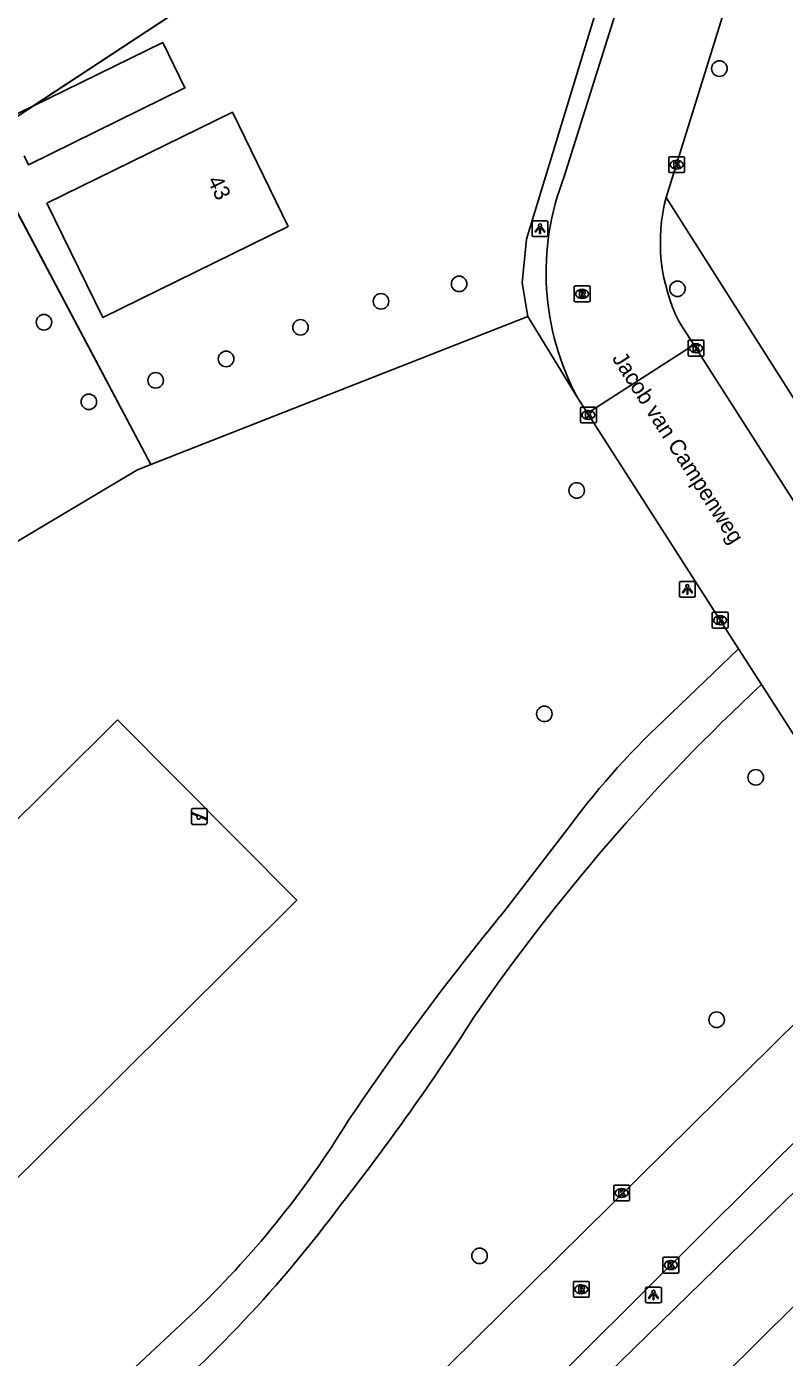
# Model space of a CAD drawing. Extents: x 159353 to 160616, y 385893 to 387321.
# Drawn here: x 159429.3 to 159477, y 386387.2 to 386470.9 of the extents above; entities that cross this region are included whole.
import ezdxf

# ---------------------------------------------------------------- set-up
doc = ezdxf.new("R2010")
doc.units = 0
for name, color, linetype in [('IMGEO_Boom', 7, 'Continuous'), ('IMGEO_Groenvoorziening', 7, 'Continuous'), ('IMGEO_Hek', 7, 'Continuous'), ('IMGEO_Kolk', 7, 'Continuous'), ('IMGEO_Lichtpunt', 7, 'Continuous'), ('IMGEO_Openbare_ruimte_label', 7, 'Continuous'), ('IMGEO_Pand', 7, 'Continuous'), ('IMGEO_Pand_nummerreeks', 7, 'Continuous'), ('IMGEO_Rijbaan_lokaal_gesloten', 7, 'Continuous'), ('IMGEO_Rijbaan_lokaal_open', 7, 'Continuous'), ('IMGEO_Rioolput', 7, 'Continuous'), ('IMGEO_Speelvoorziening', 7, 'Continuous'), ('IMGEO_Voetpad_halfverhard', 7, 'Continuous'), ('IMGEO_Voetpad_open', 7, 'Continuous')]:
    doc.layers.add(name, color=color, linetype=linetype)

msp = doc.modelspace()

# ---------------------------------------------------------------- linework, layer by layer
at = {"layer": 'IMGEO_Boom'}
for centre in [(159472.915, 386468.307), (159456.53, 386454.763), (159451.612, 386453.662), (159470.274, 386454.45), (159430.395, 386452.348), (159446.545, 386452.028), (159441.861, 386450.04), (159437.427, 386448.69), (159433.222, 386447.34), (159463.931, 386441.762), (159461.895, 386427.707), (159475.202, 386423.71), (159472.742, 386408.458), (159457.814, 386393.603)]:
    msp.add_circle(centre, 0.489, dxfattribs=at)
at = {"layer": 'IMGEO_Groenvoorziening'}
for points in [[(159429.657, 386465.92), (159465.501, 386489.478), (159466.443, 386489.251)], [(159460.866, 386452.718), (159460.504, 386454.825), (159460.775, 386457.568), (159468.819, 386484.003), (159468.978, 386484.923), (159468.942, 386485.857), (159468.528, 386487.192), (159467.722, 386488.334), (159467.005, 386488.931), (159466.443, 386489.251)], [(159437.125, 386443.389), (159427.415, 386461.686)], [(159437.125, 386443.389), (159450.601, 386448.684), (159460.866, 386452.718)], [(159463.993, 386447.575), (159460.866, 386452.718)], [(159382.354, 386376.783), (159407.698, 386393.628), (159393.962, 386414.948), (159392.607, 386417.051), (159436.243, 386443.042), (159437.125, 386443.389)], [(159423.629, 386393.448), (159412.352, 386404.799), (159435.027, 386427.328), (159446.304, 386415.977), (159423.629, 386393.448)]]:
    msp.add_lwpolyline(points, dxfattribs=at)
at = {"layer": 'IMGEO_Hek'}
for points in [[(159466.443, 386489.251), (159465.501, 386489.478), (159426.329, 386463.733)], [(159426.329, 386463.733), (159437.125, 386443.389)], [(159450.601, 386448.684), (159437.125, 386443.389)], [(159393.962, 386414.948), (159392.607, 386417.051), (159436.243, 386443.042), (159437.125, 386443.389)]]:
    msp.add_lwpolyline(points, dxfattribs=at)
at = {"layer": 'IMGEO_Kolk'}
for p, q in [((159469.726, 386461.835), (159469.726, 386462.687)), ((159469.801, 386462.761), (159470.653, 386462.761)), ((159470.214, 386462.541), (159470.239, 386462.541)), ((159470.727, 386462.687), (159470.727, 386461.835)), ((159470.653, 386461.761), (159469.801, 386461.761)), ((159470.237, 386461.981), (159470.212, 386461.981)), ((159470.941, 386450.285), (159470.941, 386451.137)), ((159471.016, 386451.211), (159471.868, 386451.211)), ((159471.429, 386450.991), (159471.454, 386450.991)), ((159471.942, 386451.137), (159471.942, 386450.285)), ((159471.868, 386450.211), (159471.016, 386450.211)), ((159471.452, 386450.431), (159471.427, 386450.431)), ((159464.17, 386446.088), (159464.17, 386446.94)), ((159464.245, 386447.014), (159465.097, 386447.014)), ((159464.658, 386446.794), (159464.683, 386446.794)), ((159465.171, 386446.94), (159465.171, 386446.088)), ((159465.097, 386446.014), (159464.245, 386446.014)), ((159464.681, 386446.234), (159464.656, 386446.234)), ((159472.537, 386434.097), (159473.389, 386434.097)), ((159472.462, 386433.171), (159472.462, 386434.023)), ((159472.973, 386433.317), (159472.948, 386433.317)), ((159472.95, 386433.877), (159472.975, 386433.877)), ((159473.463, 386434.023), (159473.463, 386433.171)), ((159473.389, 386433.097), (159472.537, 386433.097)), ((159466.334, 386398.058), (159467.186, 386398.058)), ((159466.259, 386397.132), (159466.259, 386397.984)), ((159466.77, 386397.278), (159466.745, 386397.278)), ((159466.747, 386397.838), (159466.772, 386397.838)), ((159467.26, 386397.984), (159467.26, 386397.132)), ((159467.186, 386397.058), (159466.334, 386397.058)), ((159469.359, 386392.597), (159469.359, 386393.449)), ((159469.434, 386393.523), (159470.286, 386393.523)), ((159469.847, 386393.303), (159469.872, 386393.303)), ((159470.36, 386393.449), (159470.36, 386392.597)), ((159470.286, 386392.523), (159469.434, 386392.523)), ((159469.87, 386392.743), (159469.845, 386392.743))]:
    msp.add_line(p, q, dxfattribs=at)
for points in [[(159469.726, 386461.835), (159469.726, 386462.687)], [(159469.801, 386462.761), (159470.653, 386462.761)], [(159470.727, 386462.687), (159470.727, 386461.835)], [(159470.653, 386461.761), (159469.801, 386461.761)], [(159470.047, 386462.461), (159470.17, 386462.461), (159470.17, 386462.31), (159470.3, 386462.461), (159470.464, 386462.461), (159470.318, 386462.31), (159470.471, 386462.061), (159470.319, 386462.061), (159470.234, 386462.225), (159470.17, 386462.158), (159470.17, 386462.061), (159470.047, 386462.061), (159470.047, 386462.461)], [(159470.941, 386450.285), (159470.941, 386451.137)], [(159471.016, 386451.211), (159471.868, 386451.211)], [(159471.262, 386450.911), (159471.385, 386450.911), (159471.385, 386450.76), (159471.515, 386450.911), (159471.679, 386450.911), (159471.533, 386450.76), (159471.686, 386450.511), (159471.534, 386450.511), (159471.449, 386450.675), (159471.385, 386450.608), (159471.385, 386450.511), (159471.262, 386450.511), (159471.262, 386450.911)], [(159471.942, 386451.137), (159471.942, 386450.285)], [(159471.868, 386450.211), (159471.016, 386450.211)], [(159464.17, 386446.088), (159464.17, 386446.94)], [(159464.245, 386447.014), (159465.097, 386447.014)], [(159464.491, 386446.714), (159464.614, 386446.714), (159464.614, 386446.563), (159464.744, 386446.714), (159464.908, 386446.714), (159464.762, 386446.563), (159464.915, 386446.314), (159464.763, 386446.314), (159464.678, 386446.478), (159464.614, 386446.411), (159464.614, 386446.314), (159464.491, 386446.314), (159464.491, 386446.714)], [(159465.171, 386446.94), (159465.171, 386446.088)], [(159465.097, 386446.014), (159464.245, 386446.014)], [(159472.537, 386434.097), (159473.389, 386434.097)], [(159472.462, 386433.171), (159472.462, 386434.023)], [(159472.783, 386433.797), (159472.906, 386433.797), (159472.906, 386433.646), (159473.036, 386433.797), (159473.2, 386433.797), (159473.054, 386433.646), (159473.207, 386433.397), (159473.055, 386433.397), (159472.97, 386433.561), (159472.906, 386433.494), (159472.906, 386433.397), (159472.783, 386433.397), (159472.783, 386433.797)], [(159473.463, 386434.023), (159473.463, 386433.171)], [(159473.389, 386433.097), (159472.537, 386433.097)], [(159466.334, 386398.058), (159467.186, 386398.058)], [(159466.259, 386397.132), (159466.259, 386397.984)], [(159466.58, 386397.758), (159466.703, 386397.758), (159466.703, 386397.607), (159466.833, 386397.758), (159466.997, 386397.758), (159466.851, 386397.607), (159467.004, 386397.358), (159466.852, 386397.358), (159466.767, 386397.522), (159466.703, 386397.455), (159466.703, 386397.358), (159466.58, 386397.358), (159466.58, 386397.758)], [(159467.26, 386397.984), (159467.26, 386397.132)], [(159467.186, 386397.058), (159466.334, 386397.058)], [(159469.359, 386392.597), (159469.359, 386393.449)], [(159469.434, 386393.523), (159470.286, 386393.523)], [(159469.68, 386393.223), (159469.803, 386393.223), (159469.803, 386393.072), (159469.933, 386393.223), (159470.097, 386393.223), (159469.951, 386393.072), (159470.104, 386392.823), (159469.952, 386392.823), (159469.867, 386392.987), (159469.803, 386392.92), (159469.803, 386392.823), (159469.68, 386392.823), (159469.68, 386393.223)], [(159470.36, 386393.449), (159470.36, 386392.597)], [(159470.286, 386392.523), (159469.434, 386392.523)]]:
    msp.add_lwpolyline(points, dxfattribs=at)
for centre, start, end in [((159469.803, 386462.685), 91.55205, 178.44795), ((159469.803, 386462.685), 91.55205, 178.44795), ((159470.651, 386462.685), 1.55205, 88.44795), ((159470.651, 386462.685), 1.55205, 88.44795), ((159469.803, 386461.837), 181.55205, 268.44795), ((159469.803, 386461.837), 181.55205, 268.44795), ((159470.651, 386461.837), 271.55205, 358.44795), ((159470.651, 386461.837), 271.55205, 358.44795), ((159471.018, 386451.135), 91.55205, 178.44795), ((159471.018, 386451.135), 91.55205, 178.44795), ((159471.866, 386451.135), 1.55205, 88.44795), ((159471.866, 386451.135), 1.55205, 88.44795), ((159471.018, 386450.287), 181.55205, 268.44795), ((159471.018, 386450.287), 181.55205, 268.44795), ((159471.866, 386450.287), 271.55205, 358.44795), ((159471.866, 386450.287), 271.55205, 358.44795), ((159464.247, 386446.938), 91.55205, 178.44795), ((159464.247, 386446.938), 91.55205, 178.44795), ((159465.095, 386446.938), 1.55205, 88.44795), ((159465.095, 386446.938), 1.55205, 88.44795), ((159464.247, 386446.09), 181.55205, 268.44795), ((159464.247, 386446.09), 181.55205, 268.44795), ((159465.095, 386446.09), 271.55205, 358.44795), ((159465.095, 386446.09), 271.55205, 358.44795), ((159472.539, 386434.021), 91.55205, 178.44795), ((159472.539, 386434.021), 91.55205, 178.44795), ((159473.387, 386434.021), 1.55205, 88.44795), ((159473.387, 386434.021), 1.55205, 88.44795), ((159472.539, 386433.173), 181.55205, 268.44795), ((159472.539, 386433.173), 181.55205, 268.44795), ((159473.387, 386433.173), 271.55205, 358.44795), ((159473.387, 386433.173), 271.55205, 358.44795), ((159466.336, 386397.982), 91.55205, 178.44795), ((159466.336, 386397.982), 91.55205, 178.44795), ((159467.184, 386397.982), 1.55205, 88.44795), ((159467.184, 386397.982), 1.55205, 88.44795), ((159466.336, 386397.134), 181.55205, 268.44795), ((159466.336, 386397.134), 181.55205, 268.44795), ((159467.184, 386397.134), 271.55205, 358.44795), ((159467.184, 386397.134), 271.55205, 358.44795), ((159469.436, 386393.447), 91.55205, 178.44795), ((159469.436, 386393.447), 91.55205, 178.44795), ((159470.284, 386393.447), 1.55205, 88.44795), ((159470.284, 386393.447), 1.55205, 88.44795), ((159469.436, 386392.599), 181.55205, 268.44795), ((159469.436, 386392.599), 181.55205, 268.44795), ((159470.284, 386392.599), 271.55205, 358.44795), ((159470.284, 386392.599), 271.55205, 358.44795)]:
    msp.add_arc(centre, 0.0765, start, end, dxfattribs=at)
for centre, major_axis, ratio, start_param, end_param in [((159470.213, 386462.261), (-0.387, 0.002), 0.722429, 4.712389, 7.853982), ((159470.238, 386462.261), (-0.39, 0.002), 0.717154, 1.570796, 4.712389), ((159471.428, 386450.711), (-0.387, 0.002), 0.722429, 4.712389, 7.853982), ((159471.453, 386450.711), (-0.39, 0.002), 0.717154, 1.570796, 4.712389), ((159464.657, 386446.514), (-0.387, 0.002), 0.722429, 4.712389, 7.853982), ((159464.682, 386446.514), (-0.39, 0.002), 0.717154, 1.570796, 4.712389), ((159472.949, 386433.597), (-0.387, 0.002), 0.722429, 4.712389, 7.853982), ((159472.974, 386433.597), (-0.39, 0.002), 0.717154, 1.570796, 4.712389), ((159466.746, 386397.558), (-0.387, 0.002), 0.722429, 4.712389, 7.853982), ((159466.771, 386397.558), (-0.39, 0.002), 0.717154, 1.570796, 4.712389), ((159469.846, 386393.023), (-0.387, 0.002), 0.722429, 4.712389, 7.853982), ((159469.871, 386393.023), (-0.39, 0.002), 0.717154, 1.570796, 4.712389)]:
    msp.add_ellipse(centre, major_axis=major_axis, ratio=ratio, start_param=start_param, end_param=end_param, dxfattribs=at)
at = {"layer": 'IMGEO_Lichtpunt'}
for p, q in [((159461.123, 386458.642), (159461.123, 386457.835)), ((159461.123, 386458.642), (159461.123, 386457.835)), ((159462.025, 386458.737), (159461.217, 386458.737)), ((159462.025, 386458.737), (159461.217, 386458.737)), ((159462.119, 386457.835), (159462.119, 386458.642)), ((159462.119, 386457.835), (159462.119, 386458.642)), ((159461.217, 386457.741), (159462.025, 386457.741)), ((159461.217, 386457.741), (159462.025, 386457.741)), ((159470.402, 386435.942), (159470.402, 386435.135)), ((159470.402, 386435.942), (159470.402, 386435.135)), ((159471.304, 386436.037), (159470.496, 386436.037)), ((159471.304, 386436.037), (159470.496, 386436.037)), ((159471.398, 386435.135), (159471.398, 386435.942)), ((159471.398, 386435.135), (159471.398, 386435.942)), ((159470.496, 386435.041), (159471.304, 386435.041)), ((159470.496, 386435.041), (159471.304, 386435.041)), ((159468.27, 386391.543), (159468.27, 386390.736)), ((159468.27, 386391.543), (159468.27, 386390.736)), ((159469.172, 386391.638), (159468.364, 386391.638)), ((159469.172, 386391.638), (159468.364, 386391.638)), ((159469.266, 386390.736), (159469.266, 386391.543)), ((159469.266, 386390.736), (159469.266, 386391.543)), ((159468.364, 386390.642), (159469.172, 386390.642)), ((159468.364, 386390.642), (159469.172, 386390.642))]:
    msp.add_line(p, q, dxfattribs=at)
for points in [[(159461.497, 386458.306), (159461.536, 386458.278), (159461.348, 386458.016), (159461.31, 386458.043), (159461.497, 386458.306)], [(159461.599, 386458.258), (159461.646, 386458.258), (159461.646, 386457.936), (159461.599, 386457.936), (159461.599, 386458.258)], [(159461.709, 386458.278), (159461.747, 386458.305), (159461.934, 386458.043), (159461.895, 386458.015), (159461.709, 386458.278)], [(159470.776, 386435.606), (159470.815, 386435.578), (159470.627, 386435.316), (159470.589, 386435.343), (159470.776, 386435.606)], [(159470.878, 386435.558), (159470.925, 386435.558), (159470.925, 386435.236), (159470.878, 386435.236), (159470.878, 386435.558)], [(159470.988, 386435.578), (159471.026, 386435.605), (159471.213, 386435.343), (159471.174, 386435.315), (159470.988, 386435.578)], [(159468.644, 386391.207), (159468.683, 386391.179), (159468.495, 386390.917), (159468.457, 386390.944), (159468.644, 386391.207)], [(159468.746, 386391.159), (159468.793, 386391.159), (159468.793, 386390.837), (159468.746, 386390.837), (159468.746, 386391.159)], [(159468.856, 386391.179), (159468.894, 386391.206), (159469.081, 386390.944), (159469.042, 386390.916), (159468.856, 386391.179)]]:
    msp.add_lwpolyline(points, dxfattribs=at)
for centre in [(159461.622, 386458.44), (159470.901, 386435.74), (159468.769, 386391.341)]:
    msp.add_circle(centre, 0.0994, dxfattribs=at)
for centre, start, end in [((159461.217, 386458.642), 90, 180), ((159461.217, 386458.642), 90, 180), ((159462.025, 386458.642), 0, 90), ((159462.025, 386458.642), 0, 90), ((159461.217, 386457.835), 180, 270), ((159461.217, 386457.835), 180, 270), ((159462.025, 386457.835), 270, 0), ((159462.025, 386457.835), 270, 360), ((159470.496, 386435.942), 90, 180), ((159470.496, 386435.942), 90, 180), ((159471.304, 386435.942), 0, 90), ((159471.304, 386435.942), 0, 90), ((159470.496, 386435.135), 180, 270), ((159470.496, 386435.135), 180, 270), ((159471.304, 386435.135), 270, 0), ((159471.304, 386435.135), 270, 360), ((159468.364, 386391.543), 90, 180), ((159468.364, 386391.543), 90, 180), ((159469.172, 386391.543), 0, 90), ((159469.172, 386391.543), 0, 90), ((159468.364, 386390.736), 180, 270), ((159468.364, 386390.736), 180, 270), ((159469.172, 386390.736), 270, 0), ((159469.172, 386390.736), 270, 360)]:
    msp.add_arc(centre, 0.0946, start, end, dxfattribs=at)
at = {"layer": 'IMGEO_Pand'}
for points in [[(159429.146, 386462.818), (159429.419, 386462.262), (159439.272, 386467.094), (159437.872, 386469.949), (159429.657, 386465.92)], [(159428.157, 386464.835), (159428.019, 386465.117), (159429.657, 386465.92)], [(159445.777, 386458.379), (159434.105, 386452.655), (159430.582, 386459.838), (159442.254, 386465.562), (159445.777, 386458.379)], [(159473.144, 386386.036), (159477.614, 386390.462)]]:
    msp.add_lwpolyline(points, dxfattribs=at)
at = {"layer": 'IMGEO_Rijbaan_lokaal_gesloten'}
for points in [[(159471.301, 386450.928), (159464.607, 386446.619)], [(159515.604, 386381.536), (159500.36, 386405.492), (159500, 386406.055), (159471.301, 386450.928)], [(159474.123, 386431.798), (159464.607, 386446.619)], [(159474.123, 386431.798), (159475.563, 386429.556)], [(159481.88, 386419.718), (159475.563, 386429.556)]]:
    msp.add_lwpolyline(points, dxfattribs=at)
at = {"layer": 'IMGEO_Rijbaan_lokaal_open'}
for points in [[(159469.852, 386482.865), (159463.152, 386461.523)], [(159476.399, 386482.204), (159469.559, 386460.205)], [(159470.374, 386452.378), (159471.301, 386450.928)], [(159464.607, 386446.619), (159463.993, 386447.575)], [(159440.604, 386371.638), (159481.401, 386411.924)], [(159482.531, 386405.614), (159464.233, 386387.435), (159445.08, 386368.492)]]:
    msp.add_lwpolyline(points, dxfattribs=at)
for centre, radius, start, end in [((159478.631, 386455.457), 16.625, 158.60053, 208.30046), ((159480.406, 386457.378), 11.209, 165.39399, 206.49521)]:
    msp.add_arc(centre, radius, start, end, dxfattribs=at)
at = {"layer": 'IMGEO_Rioolput'}
for p, q in [((159463.774, 386453.706), (159463.774, 386454.558)), ((159463.849, 386454.632), (159464.701, 386454.632)), ((159464.262, 386454.412), (159464.287, 386454.412)), ((159464.775, 386454.558), (159464.775, 386453.706)), ((159464.701, 386453.632), (159463.849, 386453.632)), ((159464.285, 386453.852), (159464.26, 386453.852)), ((159463.721, 386391.073), (159463.721, 386391.925)), ((159463.796, 386391.999), (159464.648, 386391.999)), ((159464.209, 386391.779), (159464.234, 386391.779)), ((159464.722, 386391.925), (159464.722, 386391.073)), ((159464.648, 386390.999), (159463.796, 386390.999)), ((159464.232, 386391.219), (159464.207, 386391.219))]:
    msp.add_line(p, q, dxfattribs=at)
for points in [[(159463.774, 386453.706), (159463.774, 386454.558)], [(159463.849, 386454.632), (159464.701, 386454.632)], [(159464.363, 386454.33), (159464.111, 386454.332), (159464.111, 386453.932)], [(159464.289, 386454.251), (159464.235, 386454.251), (159464.235, 386454.17)], [(159464.235, 386454.17), (159464.287, 386454.17)], [(159464.775, 386454.558), (159464.775, 386453.706)], [(159464.701, 386453.632), (159463.849, 386453.632)], [(159464.111, 386453.932), (159464.235, 386453.932), (159464.235, 386454.094), (159464.246, 386454.094)], [(159464.293, 386454.065), (159464.364, 386453.932), (159464.504, 386453.932), (159464.439, 386454.058)], [(159463.721, 386391.073), (159463.721, 386391.925)], [(159463.796, 386391.999), (159464.648, 386391.999)], [(159464.31, 386391.697), (159464.058, 386391.699), (159464.058, 386391.299)], [(159464.058, 386391.299), (159464.182, 386391.299), (159464.182, 386391.461), (159464.193, 386391.461)], [(159464.236, 386391.618), (159464.182, 386391.618), (159464.182, 386391.537)], [(159464.182, 386391.537), (159464.234, 386391.537)], [(159464.24, 386391.432), (159464.311, 386391.299), (159464.451, 386391.299), (159464.386, 386391.425)], [(159464.722, 386391.925), (159464.722, 386391.073)], [(159464.648, 386390.999), (159463.796, 386390.999)]]:
    msp.add_lwpolyline(points, dxfattribs=at)
for centre, radius, start, end in [((159463.851, 386454.556), 0.0765, 91.55205, 178.44795), ((159463.851, 386454.556), 0.0765, 91.55205, 178.44795), ((159464.271, 386454.359), 0.19, 274.7715, 282.96867), ((159464.295, 386454.155), 0.0964, 77.00612, 93.18647), ((159464.309, 386454.212), 0.0378, 276.66336, 79.67722), ((159464.362, 386454.22), 0.109, 350.36119, 89.41601), ((159464.36, 386454.22), 0.112, 277.58423, 350.98172), ((159464.699, 386454.556), 0.0765, 1.55205, 88.44795), ((159464.699, 386454.556), 0.0765, 1.55205, 88.44795), ((159463.851, 386453.708), 0.0765, 181.55205, 268.44795), ((159463.851, 386453.708), 0.0765, 181.55205, 268.44795), ((159464.245, 386454.041), 0.0533, 26.02933, 88.69889), ((159464.344, 386454.005), 0.108, 29.51342, 73.79051), ((159464.699, 386453.708), 0.0765, 271.55205, 358.44795), ((159464.699, 386453.708), 0.0765, 271.55205, 358.44795), ((159463.798, 386391.923), 0.0765, 91.55205, 178.44795), ((159463.798, 386391.923), 0.0765, 91.55205, 178.44795), ((159464.192, 386391.408), 0.0533, 26.02933, 88.69889), ((159464.218, 386391.726), 0.19, 274.7715, 282.96867), ((159464.242, 386391.522), 0.0964, 77.00612, 93.18647), ((159464.256, 386391.579), 0.0378, 276.66336, 79.67722), ((159464.309, 386391.587), 0.109, 350.36119, 89.41601), ((159464.307, 386391.587), 0.112, 277.58423, 350.98172), ((159464.291, 386391.372), 0.108, 29.51342, 73.79051), ((159464.646, 386391.923), 0.0765, 1.55205, 88.44795), ((159464.646, 386391.923), 0.0765, 1.55205, 88.44795), ((159463.798, 386391.075), 0.0765, 181.55205, 268.44795), ((159463.798, 386391.075), 0.0765, 181.55205, 268.44795), ((159464.646, 386391.075), 0.0765, 271.55205, 358.44795), ((159464.646, 386391.075), 0.0765, 271.55205, 358.44795)]:
    msp.add_arc(centre, radius, start, end, dxfattribs=at)
for centre, major_axis, ratio, start_param, end_param in [((159464.261, 386454.132), (-0.387, 0.002), 0.722429, 4.712389, 7.853982), ((159464.286, 386454.132), (-0.39, 0.002), 0.717154, 1.570796, 4.712389), ((159464.208, 386391.499), (-0.387, 0.002), 0.722429, 4.712389, 7.853982), ((159464.233, 386391.499), (-0.39, 0.002), 0.717154, 1.570796, 4.712389)]:
    msp.add_ellipse(centre, major_axis=major_axis, ratio=ratio, start_param=start_param, end_param=end_param, dxfattribs=at)
at = {"layer": 'IMGEO_Speelvoorziening'}
for p, q in [((159439.676, 386420.853), (159439.676, 386421.653)), ((159439.676, 386421.653), (159439.676, 386420.853)), ((159439.745, 386421.478), (159440.621, 386421.125)), ((159439.776, 386421.753), (159440.566, 386421.753)), ((159440.566, 386421.753), (159439.776, 386421.753)), ((159440.666, 386421.653), (159440.666, 386420.853)), ((159440.666, 386420.853), (159440.666, 386421.653)), ((159440.059, 386421.281), (159439.72, 386421.418)), ((159440.566, 386420.753), (159439.776, 386420.753)), ((159439.776, 386420.753), (159440.566, 386420.753)), ((159440.597, 386421.065), (159440.257, 386421.202))]:
    msp.add_line(p, q, dxfattribs=at)
for centre, radius, start, end in [((159439.776, 386421.653), 0.1, 90, 180), ((159439.776, 386421.653), 0.1, 90, 180), ((159439.733, 386421.448), 0.0327, 68.07798, 248.07798), ((159440.566, 386421.653), 0.1, 0, 90), ((159440.566, 386421.653), 0.1, 360, 90), ((159439.776, 386420.853), 0.1, 180, 270), ((159439.776, 386420.853), 0.1, 180, 270), ((159440.138, 386421.191), 0.12, 130.99278, 5.16318), ((159440.566, 386420.853), 0.1, 270, 0), ((159440.566, 386420.853), 0.1, 270, 0), ((159440.609, 386421.095), 0.0327, 248.07798, 68.07798)]:
    msp.add_arc(centre, radius, start, end, dxfattribs=at)
at = {"layer": 'IMGEO_Voetpad_halfverhard'}
for points in [[(159469.384, 386427.253), (159474.123, 386431.798)], [(159459.34, 386415.243), (159463.188, 386420.236)], [(159417.246, 386370.887), (159431.807, 386382.819), (159435.787, 386386.274), (159439.644, 386389.866)]]:
    msp.add_lwpolyline(points, dxfattribs=at)
for centre, radius, start, end in [((159562.33, 386336.254), 127.412, 132.92151, 145.42346), ((159503.289, 386391.071), 49.585, 133.1391, 143.972), ((159591.747, 386306.359), 171.427, 140.56803, 146.03423), ((159330.815, 386489.686), 150.369, 321.87233, 327.34988), ((159397.889, 386433.797), 60.608, 313.54538, 328.50677), ((159384.339, 386444.779), 80.571, 309.925, 323.49354)]:
    msp.add_arc(centre, radius, start, end, dxfattribs=at)
at = {"layer": 'IMGEO_Voetpad_open'}
for points in [[(159477.671, 386447.442), (159469.559, 386460.205)], [(159484.674, 386404.481), (159465.804, 386386.106), (159446.61, 386367.023)]]:
    msp.add_lwpolyline(points, dxfattribs=at)

# ---------------------------------------------------------------- texts
at = {"layer": 'IMGEO_Openbare_ruimte_label'}
msp.add_text('Jacob van Campenweg', height=1, rotation=302.70423, dxfattribs=at).set_placement((159466.127, 386450.071))
at = {"layer": 'IMGEO_Pand_nummerreeks'}
msp.add_text('43', height=1, rotation=295.99149, dxfattribs=at).set_placement((159440.656, 386461.27))

doc.saveas('drawing.dxf')
